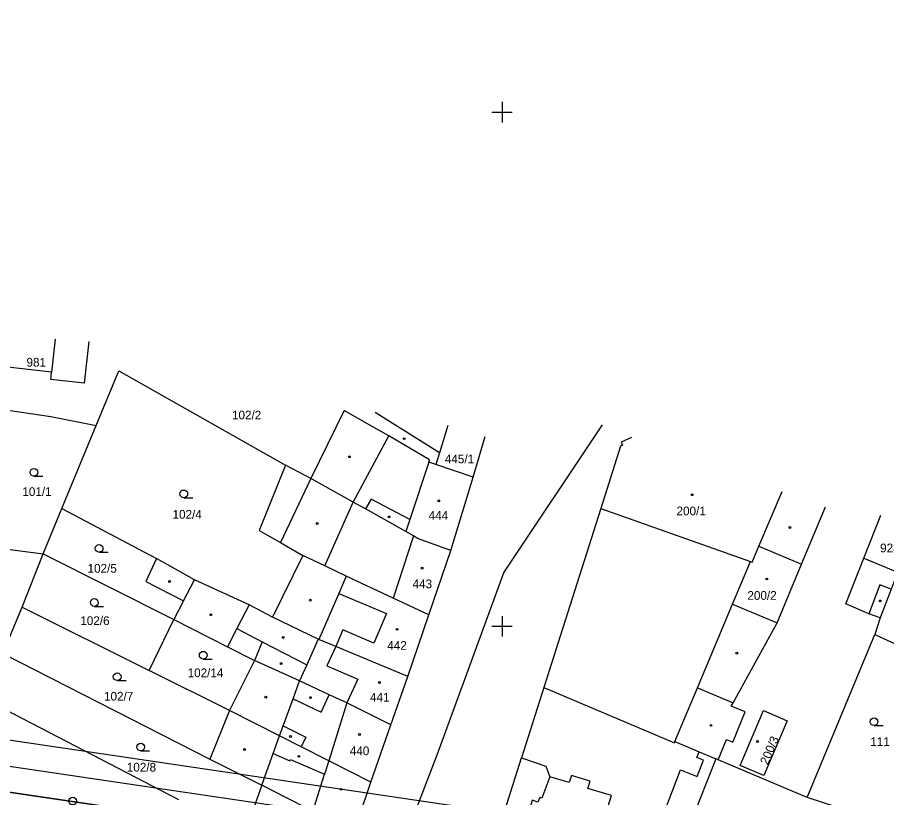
# Model space of a CAD drawing. Extents: x -779302 to -774398, y -1144902 to -1142831.
# Drawn here: x -775094.2 to -774925.2, y -1144333.3 to -1144181.6 of the extents above; entities that cross this region are included whole.
import ezdxf

# ---------------------------------------------------------------- set-up
doc = ezdxf.new("R2010")
doc.units = 0
for name, color, linetype in [('hektosit - Vrstva 5', 7, 'Continuous'), ('Hranice parcel', 7, 'Continuous'), ('Parcelní čísla', 7, 'Continuous'), ('Vnitřní kresba', 7, 'Continuous'), ('Vrstva 1', 7, 'Continuous'), ('Značky budov', 7, 'Continuous'), ('Značky kultur', 7, 'Continuous')]:
    doc.layers.add(name, color=color, linetype=linetype)

msp = doc.modelspace()

# ---------------------------------------------------------------- linework, layer by layer
at = {"layer": 'hektosit - Vrstva 5'}
for p, q in [((-775000, -1144198), (-775000, -1144202)), ((-775002, -1144200), (-774998, -1144200)), ((-775000, -1144298), (-775000, -1144302)), ((-775002, -1144300), (-774998, -1144300))]:
    msp.add_line(p, q, dxfattribs=at)
at = {"layer": 'Hranice parcel'}
for p, q in [((-775078.9, -1144260.93), (-775074.52, -1144250.32)), ((-775074.52, -1144250.32), (-775042.06, -1144268.65)), ((-775030.69, -1144258), (-775037.19, -1144271.24)), ((-775085.56, -1144277.08), (-775078.9, -1144260.93)), ((-775005.61, -1144271.01), (-775003.26, -1144263.06)), ((-775037.19, -1144271.24), (-775042.06, -1144268.65)), ((-775009.93, -1144285.26), (-775005.61, -1144271.01)), ((-775089.18, -1144285.87), (-775085.56, -1144277.08)), ((-775085.56, -1144277.08), (-775067.14, -1144286.81)), ((-775099.74, -1144284.49), (-775089.18, -1144285.87)), ((-775093.25, -1144296.26), (-775089.18, -1144285.87)), ((-775089.18, -1144285.87), (-775063.77, -1144298.69)), ((-775038.74, -1144286.25), (-775044.61, -1144298.19)), ((-775014.23, -1144297.78), (-775009.93, -1144285.26)), ((-775096.39, -1144303.74), (-775093.25, -1144296.26)), ((-775093.25, -1144296.26), (-775068.62, -1144308.57)), ((-775018.3, -1144309.79), (-775014.23, -1144297.78)), ((-774926.52, -1144298.36), (-774927.54, -1144301.56)), ((-775068.62, -1144308.57), (-775063.77, -1144298.69)), ((-774940.69, -1144333.27), (-774927.54, -1144301.56)), ((-775097.05, -1144305.31), (-775056.83, -1144325.83)), ((-775048.12, -1144306.63), (-775052.96, -1144316.4)), ((-775052.96, -1144316.4), (-775068.62, -1144308.57)), ((-775021.62, -1144319.14), (-775018.3, -1144309.79)), ((-774991.86, -1144311.87), (-774996.22, -1144325.57)), ((-775100.74, -1144314.07), (-775062.91, -1144333.66)), ((-775052.96, -1144316.4), (-775056.83, -1144325.83)), ((-775025.48, -1144330.29), (-775021.62, -1144319.14)), ((-775056.83, -1144325.83), (-775046.72, -1144330.87)), ((-775005.48, -1144354.67), (-774996.22, -1144325.57)), ((-775028.77, -1144339.84), (-775025.48, -1144330.29)), ((-775046.72, -1144330.87), (-775050.05, -1144340.32)), ((-774927, -1144337.72), (-774940.69, -1144333.27))]:
    msp.add_line(p, q, dxfattribs=at)
for points in [[(-775096.93, -1144257.82), (-775087.72, -1144259.21), (-775078.9, -1144260.93)], [(-775005.61, -1144271.01), (-775012.89, -1144268.53), (-775014.25, -1144268.06), (-775014.11, -1144267.63), (-775022.01, -1144262.96), (-775025.82, -1144260.79), (-775030.69, -1144258)], [(-774980.54, -1144260.84), (-774999.66, -1144289.45), (-775012.69, -1144325.05), (-775026.23, -1144360.34), (-775051.92, -1144410.08), (-775053.91, -1144413.55), (-775071.04, -1144440.88)], [(-774974.82, -1144263.26), (-774976.85, -1144264.21), (-774976.59, -1144264.77), (-774976.96, -1144264.98), (-774980.8, -1144277.07), (-774991.86, -1144311.87)], [(-775042.06, -1144268.65), (-775047.24, -1144281.37), (-775043.06, -1144283.67), (-775038.74, -1144286.25)], [(-775009.93, -1144285.26), (-775016.44, -1144282.89), (-775017.21, -1144282.41), (-775018.71, -1144281.57), (-775026.54, -1144277.18), (-775028.92, -1144275.84), (-775037.19, -1144271.24)], [(-774966.42, -1144322.42), (-774962.01, -1144311.98), (-774955.17, -1144295.7), (-774951.68, -1144287.4), (-774951.38, -1144287.51), (-774950.07, -1144284.42), (-774941.8, -1144287.94), (-774937.14, -1144276.77)], [(-774926.52, -1144298.36), (-774928.67, -1144297.54), (-774933.15, -1144295.62), (-774929.64, -1144286.74), (-774926.35, -1144278.39)], [(-774919.28, -1144279.44), (-774923.12, -1144289.46), (-774923.21, -1144289.71), (-774924.38, -1144292.76), (-774926.52, -1144298.36)], [(-775014.23, -1144297.78), (-775021.19, -1144294.51), (-775030.3, -1144290.22), (-775034.47, -1144288.26), (-775038.74, -1144286.25)], [(-775067.14, -1144286.81), (-775069.27, -1144291.26), (-775061.89, -1144295.04), (-775063.77, -1144298.69)], [(-775044.61, -1144298.19), (-775049.16, -1144295.8), (-775059.77, -1144290.94), (-775067.14, -1144286.81)], [(-775018.3, -1144309.79), (-775032.33, -1144303.93), (-775035.58, -1144302.57), (-775035.74, -1144302.49), (-775044.61, -1144298.19)], [(-775063.77, -1144298.69), (-775053.37, -1144303.96), (-775048.12, -1144306.63)], [(-774927.54, -1144301.56), (-774925.13, -1144302.69), (-774912.54, -1144308.38)], [(-775021.62, -1144319.14), (-775030.17, -1144314.91), (-775033.58, -1144313.32), (-775039.36, -1144310.62), (-775048.12, -1144306.63)], [(-774991.86, -1144311.87), (-774966.5, -1144322.64), (-774966.42, -1144322.42)], [(-775025.48, -1144330.29), (-775033.67, -1144326.15), (-775039.06, -1144323.43), (-775043.25, -1144321.31), (-775052.96, -1144316.4)], [(-774953.68, -1144327.09), (-774949.17, -1144316.39), (-774944.6, -1144318.39), (-774949.08, -1144329.02), (-774953.68, -1144327.09)], [(-774966.42, -1144322.42), (-774961.69, -1144324.43), (-774958.46, -1144325.77)], [(-774996.22, -1144325.57), (-774991.51, -1144327.21), (-774990.71, -1144329.25), (-774992.25, -1144333.43), (-774992.67, -1144333.27), (-774993.02, -1144334.21), (-774994.13, -1144333.8), (-774995.16, -1144337.65), (-774993.97, -1144338.09), (-774994.32, -1144339.03), (-774990.07, -1144340.3), (-774990.48, -1144341.73), (-774989.66, -1144343.24), (-774986.47, -1144344.27), (-774984.92, -1144343.43), (-774980.82, -1144344.79), (-774978.84, -1144338.72), (-774970.69, -1144342.04), (-774965.59, -1144344.01)], [(-774958.46, -1144325.77), (-774963.28, -1144338.09), (-774965.59, -1144344.01)], [(-774940.69, -1144333.27), (-774958, -1144325.99), (-774958.46, -1144325.77)], [(-775028.77, -1144339.84), (-775036.75, -1144336), (-775037.54, -1144335.59), (-775041.89, -1144333.37), (-775046.72, -1144330.87)]]:
    msp.add_lwpolyline(points, dxfattribs=at)
at = {"layer": 'Vnitřní kresba'}
for p, q in [((-775086.86, -1144244.13), (-775087.57, -1144250.58)), ((-775080.32, -1144244.58), (-775081.24, -1144252.72)), ((-775087.57, -1144250.58), (-775096.06, -1144249.61)), ((-775087.73, -1144251.98), (-775087.57, -1144250.58)), ((-775081.24, -1144252.72), (-775087.73, -1144251.98)), ((-775012.18, -1144266.23), (-775024.65, -1144258.43)), ((-775010.53, -1144260.91), (-775012.18, -1144266.23)), ((-775028.92, -1144275.84), (-775022.01, -1144262.96)), ((-775012.18, -1144266.23), (-775012.89, -1144268.53)), ((-775014.25, -1144268.06), (-775017.94, -1144279.25)), ((-775037.19, -1144271.24), (-775043.06, -1144283.67)), ((-774950.07, -1144284.42), (-774945.56, -1144273.8)), ((-775034.47, -1144288.26), (-775028.92, -1144275.84)), ((-775025.47, -1144275.28), (-775026.54, -1144277.18)), ((-775017.94, -1144279.25), (-775025.47, -1144275.28)), ((-774980.8, -1144277.07), (-774951.68, -1144287.4)), ((-775017.94, -1144279.25), (-775018.71, -1144281.57)), ((-775017.21, -1144282.41), (-775021.19, -1144294.51)), ((-774946.5, -1144299.34), (-774941.8, -1144287.94)), ((-774929.64, -1144286.74), (-774923.12, -1144289.46)), ((-775061.89, -1144295.04), (-775059.77, -1144290.94)), ((-775030.3, -1144290.22), (-775031.74, -1144293.6)), ((-774926.53, -1144291.93), (-774928.67, -1144297.54)), ((-774924.38, -1144292.76), (-774926.53, -1144291.93)), ((-775031.74, -1144293.6), (-775035.58, -1144302.57)), ((-775031.74, -1144293.6), (-775022.48, -1144297.53)), ((-775049.16, -1144295.8), (-775051.55, -1144300.42)), ((-774955.17, -1144295.7), (-774946.5, -1144299.34)), ((-775022.48, -1144297.53), (-775024.91, -1144303.25)), ((-774955.07, -1144314.87), (-774946.5, -1144299.34)), ((-775051.55, -1144300.42), (-775053.37, -1144303.96)), ((-775051.55, -1144300.42), (-775046.61, -1144302.99)), ((-775030.96, -1144300.69), (-775032.33, -1144303.93)), ((-775024.91, -1144303.25), (-775030.96, -1144300.69)), ((-775046.61, -1144302.99), (-775048.12, -1144306.63)), ((-775046.61, -1144302.99), (-775037.93, -1144307.5)), ((-775035.74, -1144302.49), (-775037.93, -1144307.5)), ((-775032.33, -1144303.93), (-775034.04, -1144307.68)), ((-775037.93, -1144307.5), (-775039.36, -1144310.62)), ((-775034.04, -1144307.68), (-775028.02, -1144310.31)), ((-775040.62, -1144314.09), (-775039.36, -1144310.62)), ((-775028.02, -1144310.31), (-775030.17, -1144314.91)), ((-775035.15, -1144316.68), (-775033.58, -1144313.32)), ((-774962.01, -1144311.98), (-774955.07, -1144314.87)), ((-775042.54, -1144319.37), (-775040.62, -1144314.09)), ((-775040.62, -1144314.09), (-775035.15, -1144316.68)), ((-775030.17, -1144314.91), (-775033.67, -1144326.15)), ((-774955.43, -1144315.52), (-774955.07, -1144314.87)), ((-774952.73, -1144316.64), (-774955.43, -1144315.52)), ((-774955.16, -1144322.54), (-774952.73, -1144316.64)), ((-775043.25, -1144321.31), (-775042.54, -1144319.37)), ((-775042.54, -1144319.37), (-775038.13, -1144321.59)), ((-775044.5, -1144324.76), (-775043.25, -1144321.31)), ((-775038.13, -1144321.59), (-775039.06, -1144323.43)), ((-774958, -1144325.99), (-774956.34, -1144322.04)), ((-774956.34, -1144322.04), (-774955.16, -1144322.54)), ((-775046.72, -1144330.87), (-775044.5, -1144324.76)), ((-775044.5, -1144324.76), (-775041.23, -1144326.15)), ((-774962.11, -1144325.52), (-774961.69, -1144324.43)), ((-775041.23, -1144326.15), (-775041.14, -1144325.92)), ((-775041.14, -1144325.92), (-775034.48, -1144328.74)), ((-775033.67, -1144326.15), (-775034.48, -1144328.74)), ((-774960.83, -1144326.01), (-774962.11, -1144325.52)), ((-774962.04, -1144329.18), (-774960.83, -1144326.01)), ((-775036.75, -1144336), (-775034.48, -1144328.74)), ((-774970.69, -1144342.04), (-774965.31, -1144327.93)), ((-774965.31, -1144327.93), (-774962.04, -1144329.18)), ((-774986.92, -1144330.41), (-774990.71, -1144329.25)), ((-774986.5, -1144329.04), (-774986.92, -1144330.41)), ((-774982.88, -1144330.15), (-774986.5, -1144329.04)), ((-774983.3, -1144331.52), (-774982.88, -1144330.15)), ((-774978.73, -1144332.93), (-774983.3, -1144331.52)), ((-774979.75, -1144336.24), (-774978.73, -1144332.93))]:
    msp.add_line(p, q, dxfattribs=at)
at = {"layer": 'Vrstva 1'}
for points in [[(-774799.29, -1144366.04), (-776045.7, -1144181.56), (-776089.18, -1144475.34), (-774842.77, -1144659.83)], [(-774846.98, -1144654.15), (-776083.5, -1144471.13), (-776041.48, -1144187.23), (-774804.97, -1144370.25)], [(-774810.64, -1144374.46), (-775834.48, -1144222.92), (-775875.04, -1144496.94), (-774851.19, -1144648.48)], [(-774851.19, -1144648.48), (-775875.04, -1144496.94), (-775834.48, -1144222.92), (-774810.64, -1144374.46)]]:
    msp.add_lwpolyline(points, close=True, dxfattribs=at)
at = {"layer": 'Značky budov'}
for centre in [(-775019.03, -1144263.5), (-775029.67, -1144267.01), (-774963.02, -1144274.41), (-775012.3, -1144275.6), (-775035.91, -1144279.99), (-775021.96, -1144278.72), (-774944.03, -1144280.78), (-775015.52, -1144288.68), (-775064.62, -1144291.29), (-774948.52, -1144290.8), (-775037.27, -1144294.92), (-774926.47, -1144295.06), (-775056.61, -1144297.74), (-775020.4, -1144300.59), (-775042.53, -1144302.15), (-774954.38, -1144305.22), (-775042.91, -1144307.25), (-775023.84, -1144310.93), (-775045.93, -1144313.77), (-775037.24, -1144313.86), (-774959.38, -1144319.27), (-775041.11, -1144321.42), (-775027.71, -1144321.04), (-774950.35, -1144322.4), (-775050.08, -1144323.97), (-775039.51, -1144325.29), (-775031.29, -1144331.71)]:
    msp.add_circle(centre, 0.175, dxfattribs=at)
at = {"layer": 'Značky kultur'}
for p, q in [((-775091, -1144270.79), (-775089.25, -1144270.79)), ((-775061.86, -1144274.99), (-775060.11, -1144274.99)), ((-775078.32, -1144285.6), (-775076.57, -1144285.6)), ((-775079.24, -1144296.12), (-775077.49, -1144296.12)), ((-775058.09, -1144306.37), (-775056.34, -1144306.37)), ((-775074.81, -1144310.56), (-775073.06, -1144310.56)), ((-774927.69, -1144319.31), (-774925.94, -1144319.31)), ((-775070.25, -1144324.24), (-775068.5, -1144324.24))]:
    msp.add_line(p, q, dxfattribs=at)
for centre in [(-775091, -1144270.04), (-775061.86, -1144274.24), (-775078.32, -1144284.85), (-775079.24, -1144295.37), (-775058.09, -1144305.62), (-775074.81, -1144309.81), (-774927.69, -1144318.56), (-775070.25, -1144323.49), (-775083.46, -1144334)]:
    msp.add_circle(centre, 0.75, dxfattribs=at)

# ---------------------------------------------------------------- texts
at = {"layer": 'Parcelní čísla'}
for s, p in [('981', (-775092.44, -1144249.49)), ('102/2', (-775052.49, -1144259.75)), ('445/1', (-775011.12, -1144268.3)), ('101/1', (-775093.24, -1144274.65)), ('102/4', (-775064.05, -1144279.07)), ('444', (-775014.26, -1144279.27)), ('200/1', (-774966.08, -1144278.41)), ('928', (-774926.51, -1144285.61)), ('102/5', (-775080.57, -1144289.57)), ('443', (-775017.39, -1144292.59)), ('200/2', (-774952.3, -1144294.84)), ('102/6', (-775081.98, -1144299.75)), ('442', (-775022.31, -1144304.57)), ('102/14', (-775061.12, -1144309.89)), ('102/7', (-775077.37, -1144314.45)), ('441', (-775025.67, -1144314.65)), ('111', (-774928.42, -1144323.28)), ('440', (-775029.59, -1144325.07)), ('102/8', (-775072.94, -1144328.25))]:
    msp.add_text(s, height=1.7, dxfattribs=at).set_placement(p)
msp.add_text('200/3', height=1.7, rotation=67, dxfattribs=at).set_placement((-774948.35, -1144327.07))

doc.saveas('drawing.dxf')
